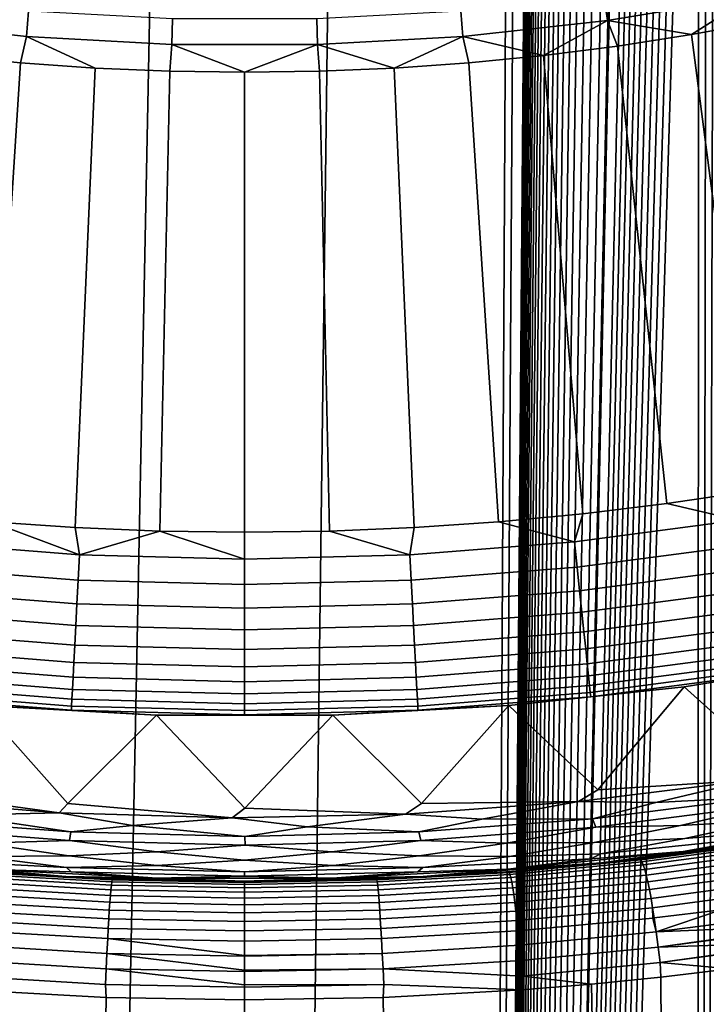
# Model space of a CAD drawing. Header units: metres. Extents: x -109 to 109, y -100 to 58.
# Tile 326 of 642: x -1.22 to 2.51, y -32.37 to -27.01. Entities that reach past the tile are written whole.
import ezdxf

# ---------------------------------------------------------------- set-up
doc = ezdxf.new("R2010")
doc.units = ezdxf.units.M
doc.layers.add('solid_21_062_100_XXX', color=7, linetype='CONTINUOUS')

msp = doc.modelspace()

# ---------------------------------------------------------------- linework, layer by layer
at = {"layer": 'solid_21_062_100_XXX'}
for points in [[(1.555183, -1.058357, -20.454151), (1.226692, -62.700001, -20.472456), (0, -62.700001, -20.502569), (0.777885, -1.071072, -20.490463)], [(1.226692, -62.700001, -20.472456), (1.555183, -1.058357, -20.454151), (1.555179, -11.570469, -20.454151)], [(-1.555179, -22.082581, -20.454151), (-0.777887, -1.071072, -20.490463), (0, -1.075345, -20.502569), (-1.226692, -62.700001, -20.472456)], [(0.777885, -1.071072, -20.490463), (0, -62.700001, -20.502569), (-1.226692, -62.700001, -20.472456), (0, -1.075345, -20.502569)], [(1.226692, -62.700001, -20.472456), (1.555179, -11.570469, -20.454151), (1.555179, -22.082581, -20.454151)], [(1.226692, -62.700001, -20.472456), (1.555179, -22.082581, -20.454151), (1.5554, -22.106821, -20.454136)], [(1.226692, -62.700001, -20.472456), (1.5554, -22.106821, -20.454136), (1.556372, -22.132463, -20.454077)], [(1.226692, -62.700001, -20.472456), (1.556372, -22.132463, -20.454077), (1.558055, -22.159466, -20.453972)], [(1.226692, -62.700001, -20.472456), (1.558055, -22.159466, -20.453972), (1.560526, -22.187902, -20.453817)], [(1.226692, -62.700001, -20.472456), (1.560526, -22.187902, -20.453817), (1.563934, -22.217955, -20.453604)], [(1.226692, -62.700001, -20.472456), (1.563934, -22.217955, -20.453604), (1.568296, -22.249598, -20.453329)], [(1.226692, -62.700001, -20.472456), (1.568296, -22.249598, -20.453329), (1.571506, -22.269148, -20.453127)], [(1.226692, -62.700001, -20.472456), (1.571506, -22.269148, -20.453127), (1.573956, -22.282927, -20.452972)], [(1.226692, -62.700001, -20.472456), (1.573956, -22.282927, -20.452972), (1.580877, -22.317926, -20.452536)], [(1.226692, -62.700001, -20.472456), (1.580877, -22.317926, -20.452536), (1.5895, -22.354734, -20.451988)], [(1.226692, -62.700001, -20.472456), (1.5895, -22.354734, -20.451988), (1.599827, -22.393347, -20.451328)], [(1.226692, -62.700001, -20.472456), (1.599827, -22.393347, -20.451328), (1.612028, -22.433828, -20.450542)], [(1.226692, -62.700001, -20.472456), (1.612028, -22.433828, -20.450542), (1.626046, -22.476189, -20.449633)], [(1.226692, -62.700001, -20.472456), (1.626046, -22.476189, -20.449633), (1.642299, -22.520452, -20.448568)], [(1.226692, -62.700001, -20.472456), (1.642299, -22.520452, -20.448568), (1.660978, -22.566607, -20.44733)], [(1.226692, -62.700001, -20.472456), (1.660978, -22.566607, -20.44733), (1.682156, -22.614735, -20.445911)], [(1.226692, -62.700001, -20.472456), (1.682156, -22.614735, -20.445911), (1.705956, -22.664917, -20.444296)], [(1.226692, -62.700001, -20.472456), (1.705956, -22.664917, -20.444296), (1.732471, -22.717169, -20.442469)], [(1.226692, -62.700001, -20.472456), (1.732471, -22.717169, -20.442469), (1.761969, -22.771564, -20.440401)], [(1.226692, -62.700001, -20.472456), (1.761969, -22.771564, -20.440401), (1.794454, -22.828114, -20.438086)], [(1.226692, -62.700001, -20.472456), (1.794454, -22.828114, -20.438086), (1.830242, -22.886932, -20.435484)], [(1.226692, -62.700001, -20.472456), (1.830242, -22.886932, -20.435484), (1.869301, -22.948011, -20.432585)], [(1.226692, -62.700001, -20.472456), (1.869301, -22.948011, -20.432585), (1.911896, -23.011494, -20.429356)], [(1.226692, -62.700001, -20.472456), (1.911896, -23.011494, -20.429356), (1.958003, -23.077366, -20.425776)], [(1.226692, -62.700001, -20.472456), (1.958003, -23.077366, -20.425776), (2.00784, -23.145769, -20.42181)], [(1.226692, -62.700001, -20.472456), (2.00784, -23.145769, -20.42181), (2.053373, -23.206217, -20.4181)], [(1.226692, -62.700001, -20.472456), (2.053373, -23.206217, -20.4181), (2.061399, -23.216692, -20.417437)], [(1.226692, -62.700001, -20.472456), (2.061399, -23.216692, -20.417437), (2.118892, -23.290319, -20.412613)], [(1.226692, -62.700001, -20.472456), (2.118892, -23.290319, -20.412613), (2.149132, -23.328161, -20.410023)], [(1.226692, -62.700001, -20.472456), (2.149132, -23.328161, -20.410023), (2.18036, -23.366684, -20.407309)], [(1.226692, -62.700001, -20.472456), (2.18036, -23.366684, -20.407309), (2.212621, -23.405928, -20.404463)], [(1.226692, -62.700001, -20.472456), (2.212621, -23.405928, -20.404463), (2.245957, -23.445932, -20.401478)], [(1.226692, -62.700001, -20.472456), (2.245957, -23.445932, -20.401478), (2.280355, -23.486689, -20.398352)], [(1.226692, -62.700001, -20.472456), (2.280355, -23.486689, -20.398352), (2.31579, -23.52817, -20.395081)], [(1.226692, -62.700001, -20.472456), (2.31579, -23.52817, -20.395081), (2.352304, -23.570419, -20.391657)], [(1.226692, -62.700001, -20.472456), (2.352304, -23.570419, -20.391657), (2.389942, -23.61348, -20.388071)], [(1.226692, -62.700001, -20.472456), (2.389942, -23.61348, -20.388071), (2.42872, -23.65737, -20.384315)], [(1.226692, -62.700001, -20.472456), (2.42872, -23.65737, -20.384315), (2.468585, -23.702034, -20.380392), (2.450429, -62.700001, -20.382187)], [(2.450429, -62.700001, -20.382187), (2.468585, -23.702034, -20.380392), (2.509579, -23.747519, -20.376291)], [(2.450429, -62.700001, -20.382187), (2.509579, -23.747519, -20.376291), (2.551752, -23.793871, -20.372)], [(2.450429, -62.700001, -20.382187), (2.551752, -23.793871, -20.372), (2.595147, -23.841135, -20.367508)], [(2.450429, -62.700001, -20.382187), (2.595147, -23.841135, -20.367508), (2.639704, -23.889252, -20.362818)], [(2.450429, -62.700001, -20.382187), (2.639704, -23.889252, -20.362818), (2.652299, -23.902782, -20.361477)], [(2.450429, -62.700001, -20.382187), (2.652299, -23.902782, -20.361477), (2.685444, -23.938244, -20.357918)], [(2.450429, -62.700001, -20.382187), (2.685444, -23.938244, -20.357918), (2.732424, -23.988165, -20.352798)], [(2.450429, -62.700001, -20.382187), (2.732424, -23.988165, -20.352798), (2.780701, -24.039076, -20.347443)], [(2.450429, -62.700001, -20.382187), (2.780701, -24.039076, -20.347443), (2.830244, -24.090942, -20.341846)], [(2.450429, -62.700001, -20.382187), (2.830244, -24.090942, -20.341846), (2.881027, -24.143745, -20.336008)], [(2.450429, -62.700001, -20.382187), (2.881027, -24.143745, -20.336008), (2.933118, -24.197546, -20.329908)], [(2.450429, -62.700001, -20.382187), (2.933118, -24.197546, -20.329908), (2.986582, -24.252407, -20.323534)], [(2.450429, -62.700001, -20.382187), (2.986582, -24.252407, -20.323534), (3.041437, -24.30835, -20.316874)], [(2.450429, -62.700001, -20.382187), (3.041437, -24.30835, -20.316874), (3.097605, -24.365299, -20.309923)], [(2.450429, -62.700001, -20.382187), (3.097605, -24.365299, -20.309923), (3.155154, -24.423321, -20.30267)], [(2.450429, -62.700001, -20.382187), (3.155154, -24.423321, -20.30267), (3.214164, -24.482489, -20.295092)], [(2.450429, -62.700001, -20.382187), (3.214164, -24.482489, -20.295092), (3.274699, -24.542862, -20.287169)], [(2.450429, -62.700001, -20.382187), (3.274699, -24.542862, -20.287169), (3.298884, -24.566898, -20.28396)], [(2.450429, -62.700001, -20.382187), (3.298884, -24.566898, -20.28396), (3.336655, -24.604347, -20.278904)], [(2.450429, -62.700001, -20.382187), (3.336655, -24.604347, -20.278904), (3.400076, -24.666988, -20.270279)], [(2.450429, -62.700001, -20.382187), (3.400076, -24.666988, -20.270279), (3.443219, -24.709433, -20.264318)], [(2.450429, -62.700001, -20.382187), (3.443219, -24.709433, -20.264318), (3.487085, -24.752453, -20.258179)], [(2.450429, -62.700001, -20.382187), (3.487085, -24.752453, -20.258179), (3.531701, -24.796076, -20.251854)], [(2.450429, -62.700001, -20.382187), (3.531701, -24.796076, -20.251854), (3.577016, -24.840256, -20.245344)], [(2.450429, -62.700001, -20.382187), (3.577016, -24.840256, -20.245344), (3.623007, -24.884975, -20.238653)], [(2.450429, -62.700001, -20.382187), (3.623007, -24.884975, -20.238653), (3.669708, -24.930264, -20.231768), (3.668262, -62.700001, -20.231981)], [(2.725287, -26.751949, 30.219034), (1.952567, -26.880894, 30.219034), (1.971611, -27.018229, 30.112827), (2.751868, -26.888027, 30.112827)], [(-1.173917, -26.967075, 30.219034), (-1.952567, -26.880894, 30.219034), (-1.971611, -27.018229, 30.112827), (-1.185367, -27.105249, 30.112827)], [(1.952567, -26.880894, 30.219034), (1.173917, -26.967075, 30.219034), (1.185367, -27.105249, 30.112827), (1.971611, -27.018229, 30.112827)], [(2.751868, -26.888027, 30.112827), (1.971611, -27.018229, 30.112827), (2.42884, -27.095129, 30.020081)], [(2.751868, -26.888027, 30.112827), (2.42884, -27.095129, 30.020081), (2.82881, -27.021387, 30.020081)], [(-0.391702, -27.010231, 30.219034), (-1.173917, -26.967075, 30.219034), (-1.185367, -27.105249, 30.112827), (-0.395523, -27.148827, 30.112827)], [(1.173917, -26.967075, 30.219034), (0.391702, -27.010231, 30.219034), (0.395523, -27.148827, 30.112827), (1.185367, -27.105249, 30.112827)], [(-1.185367, -27.105249, 30.112827), (-1.971611, -27.018229, 30.112827), (-1.623485, -27.208828, 30.020081), (-1.218733, -27.248692, 30.020081)], [(0.391702, -27.010231, 30.219034), (-0.391702, -27.010231, 30.219034), (-0.395523, -27.148827, 30.112827), (0.395523, -27.148827, 30.112827)], [(1.971611, -27.018229, 30.112827), (1.185367, -27.105249, 30.112827), (1.623485, -27.208828, 30.020081)], [(1.971611, -27.018229, 30.112827), (1.623485, -27.208828, 30.020081), (2.02696, -27.157627, 30.020081)], [(1.971611, -27.018229, 30.112827), (2.02696, -27.157627, 30.020081), (2.42884, -27.095129, 30.020081)], [(2.750294, -29.576052, 28.576704), (3.203571, -29.495422, 28.576704), (2.82881, -27.021387, 30.020081), (2.42884, -27.095129, 30.020081)], [(-1.185367, -27.105249, 30.112827), (-1.218733, -27.248692, 30.020081), (-0.813021, -27.277189, 30.020081)], [(-0.395523, -27.148827, 30.112827), (-1.185367, -27.105249, 30.112827), (-0.813021, -27.277189, 30.020081), (-0.406671, -27.294296, 30.020081)], [(1.185367, -27.105249, 30.112827), (0.395523, -27.148827, 30.112827), (0.813021, -27.277189, 30.020081)], [(1.185367, -27.105249, 30.112827), (0.813021, -27.277189, 30.020081), (1.218733, -27.248692, 30.020081)], [(1.185367, -27.105249, 30.112827), (1.218733, -27.248692, 30.020081), (1.623485, -27.208828, 30.020081)], [(2.295, -29.644375, 28.576704), (2.750294, -29.576052, 28.576704), (2.42884, -27.095129, 30.020081), (2.02696, -27.157627, 30.020081)], [(-0.395523, -27.148827, 30.112827), (-0.406671, -27.294296, 30.020081), (0, -27.299999, 30.020081)], [(0.395523, -27.148827, 30.112827), (-0.395523, -27.148827, 30.112827), (0, -27.299999, 30.020081)], [(0.395523, -27.148827, 30.112827), (0, -27.299999, 30.020081), (0.406671, -27.294296, 30.020081)], [(0.395523, -27.148827, 30.112827), (0.406671, -27.294296, 30.020081), (0.813021, -27.277189, 30.020081)], [(1.838023, -29.700346, 28.576704), (2.295, -29.644375, 28.576704), (2.02696, -27.157627, 30.020081), (1.623485, -27.208828, 30.020081)], [(-1.379698, -29.743919, 28.576704), (-1.218733, -27.248692, 30.020081), (-1.623485, -27.208828, 30.020081), (-1.838023, -29.700346, 28.576704)], [(1.379698, -29.743919, 28.576704), (1.838023, -29.700346, 28.576704), (1.623485, -27.208828, 30.020081), (1.218733, -27.248692, 30.020081)], [(-0.920361, -29.775068, 28.576704), (-0.813021, -27.277189, 30.020081), (-1.218733, -27.248692, 30.020081), (-1.379698, -29.743919, 28.576704)], [(-0.46035, -29.793766, 28.576704), (-0.406671, -27.294296, 30.020081), (-0.813021, -27.277189, 30.020081), (-0.920361, -29.775068, 28.576704)], [(0.46035, -29.793766, 28.576704), (0.920361, -29.775068, 28.576704), (0.813021, -27.277189, 30.020081), (0.406671, -27.294296, 30.020081)], [(0.920361, -29.775068, 28.576704), (1.379698, -29.743919, 28.576704), (1.218733, -27.248692, 30.020081), (0.813021, -27.277189, 30.020081)], [(-0.46035, -29.793766, 28.576704), (0, -29.799999, 28.576704), (0, -27.299999, 30.020081), (-0.406671, -27.294296, 30.020081)], [(0, -29.799999, 28.576704), (0.46035, -29.793766, 28.576704), (0.406671, -27.294296, 30.020081), (0, -27.299999, 30.020081)], [(2.682182, -29.734631, 28.483959), (2.750294, -29.576052, 28.576704), (2.295, -29.644375, 28.576704)], [(1.792216, -29.851797, 28.483959), (2.682182, -29.734631, 28.483959), (2.295, -29.644375, 28.576704), (1.838023, -29.700346, 28.576704)], [(1.792216, -29.851797, 28.483959), (1.838023, -29.700346, 28.576704), (1.379698, -29.743919, 28.576704)], [(-0.897338, -29.922226, 28.483959), (-1.379698, -29.743919, 28.576704), (-1.792216, -29.851797, 28.483959)], [(-0.897338, -29.922226, 28.483959), (-0.920361, -29.775068, 28.576704), (-1.379698, -29.743919, 28.576704)], [(0.897338, -29.922226, 28.483959), (1.792216, -29.851797, 28.483959), (1.379698, -29.743919, 28.576704), (0.920361, -29.775068, 28.576704)], [(2.682182, -29.734631, 28.483959), (1.792216, -29.851797, 28.483959), (1.806709, -29.989685, 28.377752), (2.703871, -29.871572, 28.377752)], [(-0.897338, -29.922226, 28.483959), (-0.46035, -29.793766, 28.576704), (-0.920361, -29.775068, 28.576704)], [(0, -29.945723, 28.483959), (-0.46035, -29.793766, 28.576704), (-0.897338, -29.922226, 28.483959)], [(0, -29.945723, 28.483959), (0, -29.799999, 28.576704), (-0.46035, -29.793766, 28.576704)], [(0, -29.945723, 28.483959), (0.897338, -29.922226, 28.483959), (0.46035, -29.793766, 28.576704), (0, -29.799999, 28.576704)], [(0.897338, -29.922226, 28.483959), (0.920361, -29.775068, 28.576704), (0.46035, -29.793766, 28.576704)], [(-0.897338, -29.922226, 28.483959), (-1.792216, -29.851797, 28.483959), (-1.806709, -29.989685, 28.377752), (-0.904594, -30.060684, 28.377752)], [(1.792216, -29.851797, 28.483959), (0.897338, -29.922226, 28.483959), (0.904594, -30.060684, 28.377752), (1.806709, -29.989685, 28.377752)], [(2.703871, -29.871572, 28.377752), (1.806709, -29.989685, 28.377752), (1.820178, -30.117834, 28.259855), (2.724029, -29.99884, 28.259855)], [(0, -29.945723, 28.483959), (-0.897338, -29.922226, 28.483959), (-0.904594, -30.060684, 28.377752), (0, -30.084372, 28.377752)], [(0.897338, -29.922226, 28.483959), (0, -29.945723, 28.483959), (0, -30.084372, 28.377752), (0.904594, -30.060684, 28.377752)], [(-0.904594, -30.060684, 28.377752), (-1.806709, -29.989685, 28.377752), (-1.820178, -30.117834, 28.259855), (-0.911338, -30.189362, 28.259855)], [(1.806709, -29.989685, 28.377752), (0.904594, -30.060684, 28.377752), (0.911338, -30.189362, 28.259855), (1.820178, -30.117834, 28.259855)], [(2.724029, -29.99884, 28.259855), (1.820178, -30.117834, 28.259855), (1.83252, -30.235266, 28.131165), (2.7425, -30.115463, 28.131165)], [(0, -30.084372, 28.377752), (-0.904594, -30.060684, 28.377752), (-0.911338, -30.189362, 28.259855), (0, -30.213226, 28.259855)], [(0.904594, -30.060684, 28.377752), (0, -30.084372, 28.377752), (0, -30.213226, 28.259855), (0.911338, -30.189362, 28.259855)], [(-0.911338, -30.189362, 28.259855), (-1.820178, -30.117834, 28.259855), (-1.83252, -30.235266, 28.131165), (-0.917518, -30.307278, 28.131165)], [(1.820178, -30.117834, 28.259855), (0.911338, -30.189362, 28.259855), (0.917518, -30.307278, 28.131165), (1.83252, -30.235266, 28.131165)], [(2.7425, -30.115463, 28.131165), (1.83252, -30.235266, 28.131165), (1.843642, -30.341082, 27.992664), (2.759145, -30.220554, 27.992664)], [(-0.917518, -30.307278, 28.131165), (-1.83252, -30.235266, 28.131165), (-1.843642, -30.341082, 27.992664), (-0.923086, -30.413532, 27.992664)], [(0, -30.213226, 28.259855), (-0.911338, -30.189362, 28.259855), (-0.917518, -30.307278, 28.131165), (0, -30.331303, 28.131165)], [(0.911338, -30.189362, 28.259855), (0, -30.213226, 28.259855), (0, -30.331303, 28.131165), (0.917518, -30.307278, 28.131165)], [(1.83252, -30.235266, 28.131165), (0.917518, -30.307278, 28.131165), (0.923086, -30.413532, 27.992664), (1.843642, -30.341082, 27.992664)], [(2.759145, -30.220554, 27.992664), (1.843642, -30.341082, 27.992664), (1.853458, -30.434479, 27.845409), (2.773836, -30.313309, 27.845409)], [(-0.923086, -30.413532, 27.992664), (-1.843642, -30.341082, 27.992664), (-1.853458, -30.434479, 27.845409), (-0.928001, -30.507315, 27.845409)], [(0, -30.331303, 28.131165), (-0.917518, -30.307278, 28.131165), (-0.923086, -30.413532, 27.992664), (0, -30.437704, 27.992664)], [(0.917518, -30.307278, 28.131165), (0, -30.331303, 28.131165), (0, -30.437704, 27.992664), (0.923086, -30.413532, 27.992664)], [(1.843642, -30.341082, 27.992664), (0.923086, -30.413532, 27.992664), (0.928001, -30.507315, 27.845409), (1.853458, -30.434479, 27.845409)], [(2.773836, -30.313309, 27.845409), (1.853458, -30.434479, 27.845409), (1.861894, -30.514742, 27.690523), (2.786461, -30.393021, 27.690523)], [(2.786461, -30.393021, 27.690523), (1.861894, -30.514742, 27.690523), (1.868886, -30.581263, 27.529186), (2.796924, -30.459084, 27.529186)], [(-0.928001, -30.507315, 27.845409), (-1.853458, -30.434479, 27.845409), (-1.861894, -30.514742, 27.690523), (-0.932225, -30.58791, 27.690523)], [(0, -30.437704, 27.992664), (-0.923086, -30.413532, 27.992664), (-0.928001, -30.507315, 27.845409), (0, -30.531614, 27.845409)], [(0.923086, -30.413532, 27.992664), (0, -30.437704, 27.992664), (0, -30.531614, 27.845409), (0.928001, -30.507315, 27.845409)], [(1.853458, -30.434479, 27.845409), (0.928001, -30.507315, 27.845409), (0.932225, -30.58791, 27.690523), (1.861894, -30.514742, 27.690523)], [(2.796924, -30.459084, 27.529186), (1.868886, -30.581263, 27.529186), (1.874379, -30.63353, 27.362629), (2.805146, -30.510992, 27.362629)], [(3.335197, -30.488314, 26.844654), (2.38906, -30.640751, 26.844654), (2.38903, -30.640753, 25.997431), (3.335177, -30.488316, 25.997431)], [(3.345834, -30.994926, 25.997431), (3.335177, -30.488316, 25.997431), (2.38903, -30.640753, 25.997431), (2.872047, -31.075703, 25.997431)], [(2.81463, -30.570873, 27.018965), (2.38906, -30.640751, 26.844654), (3.335197, -30.488314, 26.844654)], [(-0.932225, -30.58791, 27.690523), (-1.861894, -30.514742, 27.690523), (-1.868886, -30.581263, 27.529186), (-0.935725, -30.654703, 27.529186)], [(0, -30.531614, 27.845409), (-0.928001, -30.507315, 27.845409), (-0.932225, -30.58791, 27.690523), (0, -30.61232, 27.690523)], [(0.928001, -30.507315, 27.845409), (0, -30.531614, 27.845409), (0, -30.61232, 27.690523), (0.932225, -30.58791, 27.690523)], [(1.861894, -30.514742, 27.690523), (0.932225, -30.58791, 27.690523), (0.935725, -30.654703, 27.529186), (1.868886, -30.581263, 27.529186)], [(2.805146, -30.510992, 27.362629), (1.874379, -30.63353, 27.362629), (1.878333, -30.671146, 27.192122), (2.811062, -30.548349, 27.192122)], [(2.811062, -30.548349, 27.192122), (1.878333, -30.671146, 27.192122), (1.880717, -30.693825, 27.018965), (2.81463, -30.570873, 27.018965)], [(-0.935725, -30.654703, 27.529186), (-1.868886, -30.581263, 27.529186), (-1.874379, -30.63353, 27.362629), (-0.938476, -30.707186, 27.362629)], [(0, -30.61232, 27.690523), (-0.932225, -30.58791, 27.690523), (-0.935725, -30.654703, 27.529186), (0, -30.679207, 27.529186)], [(0.932225, -30.58791, 27.690523), (0, -30.61232, 27.690523), (0, -30.679207, 27.529186), (0.935725, -30.654703, 27.529186)], [(1.868886, -30.581263, 27.529186), (0.935725, -30.654703, 27.529186), (0.938476, -30.707186, 27.362629), (1.874379, -30.63353, 27.362629)], [(2.81463, -30.570873, 27.018965), (1.880717, -30.693825, 27.018965), (2.38906, -30.640751, 26.844654)], [(-0.938476, -30.707186, 27.362629), (-1.874379, -30.63353, 27.362629), (-1.878333, -30.671146, 27.192122), (-0.940455, -30.744959, 27.192122)], [(0, -30.679207, 27.529186), (-0.935725, -30.654703, 27.529186), (-0.938476, -30.707186, 27.362629), (0, -30.731762, 27.362629)], [(0.935725, -30.654703, 27.529186), (0, -30.679207, 27.529186), (0, -30.731762, 27.362629), (0.938476, -30.707186, 27.362629)], [(1.874379, -30.63353, 27.362629), (0.938476, -30.707186, 27.362629), (0.940455, -30.744959, 27.192122), (1.878333, -30.671146, 27.192122)], [(2.38906, -30.640751, 26.844654), (1.43615, -30.742617, 26.844654), (1.436121, -30.742619, 25.997431), (2.38903, -30.640753, 25.997431)], [(1.918959, -31.200205, 25.997431), (2.38903, -30.640753, 25.997431), (1.436121, -30.742619, 25.997431)], [(1.880717, -30.693825, 27.018965), (1.43615, -30.742617, 26.844654), (2.38906, -30.640751, 26.844654)], [(2.748784, -31.147444, 26.000853), (2.872047, -31.075703, 25.997431), (2.38903, -30.640753, 25.997431), (1.918959, -31.200205, 25.997431)], [(-0.940455, -30.744959, 27.192122), (-1.878333, -30.671146, 27.192122), (-1.880717, -30.693825, 27.018965), (-0.941649, -30.767731, 27.018965)], [(-0.941649, -30.767731, 27.018965), (-1.880717, -30.693825, 27.018965), (-1.43615, -30.742617, 26.844654)], [(0, -30.731762, 27.362629), (-0.938476, -30.707186, 27.362629), (-0.940455, -30.744959, 27.192122), (0, -30.769585, 27.192122)], [(0.938476, -30.707186, 27.362629), (0, -30.731762, 27.362629), (0, -30.769585, 27.192122), (0.940455, -30.744959, 27.192122)], [(1.878333, -30.671146, 27.192122), (0.940455, -30.744959, 27.192122), (0.941649, -30.767731, 27.018965), (1.880717, -30.693825, 27.018965)], [(1.880717, -30.693825, 27.018965), (0.941649, -30.767731, 27.018965), (1.43615, -30.742617, 26.844654)], [(-1.008672, -31.32477, 26.000853), (-0.960649, -31.27504, 25.997431), (-1.436121, -30.742619, 25.997431), (-1.918824, -31.200218, 25.997431)], [(-0.479169, -30.793621, 26.844654), (-1.43615, -30.742617, 26.844654), (-1.436121, -30.742619, 25.997431), (-0.479155, -30.793621, 25.997431)], [(-0.941649, -30.767731, 27.018965), (-1.43615, -30.742617, 26.844654), (-0.479169, -30.793621, 26.844654)], [(-0.960649, -31.27504, 25.997431), (-0.479155, -30.793621, 25.997431), (-1.436121, -30.742619, 25.997431)], [(0, -30.769585, 27.192122), (-0.940455, -30.744959, 27.192122), (-0.941649, -30.767731, 27.018965), (0, -30.792389, 27.018965)], [(0, -30.792389, 27.018965), (-0.941649, -30.767731, 27.018965), (-0.479169, -30.793621, 26.844654)], [(0.940455, -30.744959, 27.192122), (0, -30.769585, 27.192122), (0, -30.792389, 27.018965), (0.941649, -30.767731, 27.018965)], [(0.941649, -30.767731, 27.018965), (0, -30.792389, 27.018965), (0.479169, -30.793621, 26.844654)], [(1.43615, -30.742617, 26.844654), (0.479169, -30.793621, 26.844654), (0.479155, -30.793621, 25.997431), (1.436121, -30.742619, 25.997431)], [(0.960785, -31.275032, 25.997431), (1.436121, -30.742619, 25.997431), (0.479155, -30.793621, 25.997431)], [(0.941649, -30.767731, 27.018965), (0.479169, -30.793621, 26.844654), (1.43615, -30.742617, 26.844654)], [(1.814011, -31.263311, 26.000853), (1.918959, -31.200205, 25.997431), (1.436121, -30.742619, 25.997431), (0.960785, -31.275032, 25.997431)], [(-0.067142, -31.352089, 26.000853), (0.000068, -31.299997, 25.997431), (-0.479155, -30.793621, 25.997431), (-0.960649, -31.27504, 25.997431)], [(0, -30.792389, 27.018965), (-0.479169, -30.793621, 26.844654), (0.479169, -30.793621, 26.844654)], [(0.479169, -30.793621, 26.844654), (-0.479169, -30.793621, 26.844654), (-0.479155, -30.793621, 25.997431), (0.479155, -30.793621, 25.997431)], [(0.000068, -31.299997, 25.997431), (0.479155, -30.793621, 25.997431), (-0.479155, -30.793621, 25.997431)], [(0.874562, -31.331585, 26.000853), (0.960785, -31.275032, 25.997431), (0.479155, -30.793621, 25.997431), (0.000068, -31.299997, 25.997431)], [(2.748784, -31.147444, 26.000853), (2.235353, -31.268793, 26.011074), (2.828655, -31.237448, 26.02792), (3.175389, -31.130577, 26.011074)], [(2.748784, -31.147444, 26.000853), (1.918959, -31.200205, 25.997431), (1.814011, -31.263311, 26.000853)], [(2.748784, -31.147444, 26.000853), (1.814011, -31.263311, 26.000853), (2.235353, -31.268793, 26.011074)], [(-1.008672, -31.32477, 26.000853), (-1.918824, -31.200218, 25.997431), (-1.947603, -31.249699, 26.000853)], [(-1.008672, -31.32477, 26.000853), (-1.947603, -31.249699, 26.000853), (-1.558391, -31.338192, 26.011074)], [(2.235353, -31.268793, 26.011074), (1.890106, -31.357162, 26.02792), (2.828655, -31.237448, 26.02792)], [(2.855631, -31.280813, 26.0511), (2.828655, -31.237448, 26.02792), (1.890106, -31.357162, 26.02792), (1.908756, -31.402466, 26.0511)], [(2.843647, -31.366524, 26.114773), (3.307617, -31.249521, 26.080217), (2.855631, -31.280813, 26.0511), (2.367982, -31.39349, 26.080217)], [(-0.067142, -31.352089, 26.000853), (-0.960649, -31.27504, 25.997431), (-1.008672, -31.32477, 26.000853)], [(0.874562, -31.331585, 26.000853), (0.000068, -31.299997, 25.997431), (-0.067142, -31.352089, 26.000853)], [(1.814011, -31.263311, 26.000853), (0.960785, -31.275032, 25.997431), (0.874562, -31.331585, 26.000853)], [(1.814011, -31.263311, 26.000853), (0.874562, -31.331585, 26.000853), (1.289486, -31.358835, 26.011074)], [(1.814011, -31.263311, 26.000853), (1.289486, -31.358835, 26.011074), (1.890106, -31.357162, 26.02792), (2.235353, -31.268793, 26.011074)], [(2.367982, -31.39349, 26.080217), (2.855631, -31.280813, 26.0511), (1.908756, -31.402466, 26.0511)], [(-1.903658, -31.402988, 26.0511), (-0.951788, -31.475899, 26.0511), (-0.945, -31.429216, 26.02792), (-1.888418, -31.357334, 26.02792)], [(-1.558391, -31.338192, 26.011074), (-1.888418, -31.357334, 26.02792), (-0.945, -31.429216, 26.02792)], [(-1.008672, -31.32477, 26.000853), (-1.558391, -31.338192, 26.011074), (-0.945, -31.429216, 26.02792), (-0.609863, -31.393579, 26.011074)], [(-0.067142, -31.352089, 26.000853), (-1.008672, -31.32477, 26.000853), (-0.609863, -31.393579, 26.011074)], [(-0.067142, -31.352089, 26.000853), (-0.609863, -31.393579, 26.011074), (0.000849, -31.453171, 26.02792), (0.340255, -31.400467, 26.011074)], [(0.874562, -31.331585, 26.000853), (-0.067142, -31.352089, 26.000853), (0.340255, -31.400467, 26.011074)], [(0.874562, -31.331585, 26.000853), (0.340255, -31.400467, 26.011074), (0.946695, -31.429131, 26.02792), (1.289486, -31.358835, 26.011074)], [(1.289486, -31.358835, 26.011074), (0.946695, -31.429131, 26.02792), (1.890106, -31.357162, 26.02792)], [(1.908756, -31.402466, 26.0511), (1.890106, -31.357162, 26.02792), (0.946695, -31.429131, 26.02792), (0.956906, -31.475637, 26.0511)], [(2.894495, -31.422997, 26.197748), (3.340604, -31.318636, 26.154175), (2.843647, -31.366524, 26.114773), (2.392962, -31.46476, 26.154175)], [(-1.427102, -31.489264, 26.080217), (-0.951788, -31.475899, 26.0511), (-1.903658, -31.402988, 26.0511)], [(-0.609863, -31.393579, 26.011074), (-0.945, -31.429216, 26.02792), (0.000849, -31.453171, 26.02792)], [(0.340255, -31.400467, 26.011074), (0.000849, -31.453171, 26.02792), (0.946695, -31.429131, 26.02792)], [(1.422255, -31.489634, 26.080217), (1.908756, -31.402466, 26.0511), (0.956906, -31.475637, 26.0511)], [(1.898756, -31.486811, 26.114773), (2.367982, -31.39349, 26.080217), (1.908756, -31.402466, 26.0511), (1.422255, -31.489634, 26.080217)], [(2.392962, -31.46476, 26.154175), (2.843647, -31.366524, 26.114773), (2.367982, -31.39349, 26.080217), (1.898756, -31.486811, 26.114773)], [(2.382989, -31.535553, 26.294359), (3.327497, -31.391056, 26.294359), (2.817942, -31.458115, 26.244745)], [(2.902224, -31.472448, 26.345739), (3.327497, -31.391056, 26.294359), (2.382989, -31.535553, 26.294359)], [(-0.951788, -31.475899, 26.0511), (0.002562, -31.500135, 26.0511), (0.000849, -31.453171, 26.02792), (-0.945, -31.429216, 26.02792)], [(0.956906, -31.475637, 26.0511), (0.946695, -31.429131, 26.02792), (0.000849, -31.453171, 26.02792), (0.002562, -31.500135, 26.0511)], [(1.93386, -31.547113, 26.197748), (2.392962, -31.46476, 26.154175), (1.898756, -31.486811, 26.114773), (1.439106, -31.562422, 26.154175)], [(2.382989, -31.535553, 26.294359), (2.817942, -31.458115, 26.244745), (1.93386, -31.547113, 26.197748), (1.882311, -31.575594, 26.244745)], [(2.817942, -31.458115, 26.244745), (2.894495, -31.422997, 26.197748), (2.392962, -31.46476, 26.154175), (1.93386, -31.547113, 26.197748)], [(-1.43493, -31.562742, 26.154175), (-0.955438, -31.558712, 26.114773), (-1.427102, -31.489264, 26.080217), (-1.905187, -31.486155, 26.114773)], [(-0.955438, -31.558712, 26.114773), (-0.47773, -31.537582, 26.080217), (-0.951788, -31.475899, 26.0511), (-1.427102, -31.489264, 26.080217)], [(-0.47773, -31.537582, 26.080217), (0.002562, -31.500135, 26.0511), (-0.951788, -31.475899, 26.0511)], [(-0.003232, -31.583027, 26.114773), (0.472871, -31.537704, 26.080217), (0.002562, -31.500135, 26.0511), (-0.47773, -31.537582, 26.080217)], [(0.472871, -31.537704, 26.080217), (0.956906, -31.475637, 26.0511), (0.002562, -31.500135, 26.0511)], [(0.948982, -31.55904, 26.114773), (1.422255, -31.489634, 26.080217), (0.956906, -31.475637, 26.0511), (0.472871, -31.537704, 26.080217)], [(1.439106, -31.562422, 26.154175), (1.898756, -31.486811, 26.114773), (1.422255, -31.489634, 26.080217), (0.948982, -31.55904, 26.114773)], [(1.939036, -31.596897, 26.345739), (2.46576, -31.538464, 26.39743), (2.902224, -31.472448, 26.345739)], [(1.939036, -31.596897, 26.345739), (2.902224, -31.472448, 26.345739), (2.382989, -31.535553, 26.294359)], [(2.85478, -31.483154, 28.794353), (2.46576, -31.538464, 26.39743), (1.974637, -31.596563, 26.39743), (2.146901, -31.577667, 28.871361)], [(2.86249, -31.485729, 28.854738), (2.85478, -31.483154, 28.794353), (2.146901, -31.577667, 28.871361), (2.152746, -31.580704, 28.931665)], [(2.152746, -31.580704, 28.931665), (2.159322, -31.591009, 28.991083), (2.871208, -31.495607, 28.914228), (2.86249, -31.485729, 28.854738)], [(2.159322, -31.591009, 28.991083), (2.166552, -31.608431, 29.048738), (2.880804, -31.512642, 28.971939), (2.871208, -31.495607, 28.914228)], [(2.166552, -31.608431, 29.048738), (2.174328, -31.632711, 29.103785), (2.891134, -31.536577, 29.027012), (2.880804, -31.512642, 28.971939)], [(2.85478, -31.483154, 28.794353), (2.955195, -31.467533, 26.39743), (2.46576, -31.538464, 26.39743)], [(2.902224, -31.472448, 26.345739), (2.46576, -31.538464, 26.39743), (2.955195, -31.467533, 26.39743)], [(-1.883714, -31.575453, 26.244745), (-0.968486, -31.621693, 26.197748), (-1.43493, -31.562742, 26.154175), (-1.934228, -31.547075, 26.197748)], [(-0.968486, -31.621693, 26.197748), (-0.477327, -31.611477, 26.154175), (-0.955438, -31.558712, 26.114773), (-1.43493, -31.562742, 26.154175)], [(-0.477327, -31.611477, 26.154175), (-0.003232, -31.583027, 26.114773), (-0.47773, -31.537582, 26.080217), (-0.955438, -31.558712, 26.114773)], [(0.481515, -31.61137, 26.154175), (0.948982, -31.55904, 26.114773), (0.472871, -31.537704, 26.080217), (-0.003232, -31.583027, 26.114773)], [(0.968116, -31.621712, 26.197748), (1.439106, -31.562422, 26.154175), (0.948982, -31.55904, 26.114773), (0.481515, -31.61137, 26.154175)], [(1.882311, -31.575594, 26.244745), (1.93386, -31.547113, 26.197748), (1.439106, -31.562422, 26.154175), (0.968116, -31.621712, 26.197748)], [(1.432381, -31.632097, 26.294359), (2.382989, -31.535553, 26.294359), (1.882311, -31.575594, 26.244745)], [(1.939036, -31.596897, 26.345739), (2.382989, -31.535553, 26.294359), (1.432381, -31.632097, 26.294359)], [(1.939036, -31.596897, 26.345739), (1.974637, -31.596563, 26.39743), (2.46576, -31.538464, 26.39743)], [(2.174328, -31.632711, 29.103785), (2.182537, -31.663494, 29.155407), (2.902046, -31.56706, 29.078629), (2.891134, -31.536577, 29.027012)], [(2.182537, -31.663494, 29.155407), (2.191058, -31.700325, 29.20285), (2.913378, -31.603636, 29.126024), (2.902046, -31.56706, 29.078629)], [(-1.93933, -31.596867, 26.345739), (-1.482162, -31.641794, 26.39743), (-0.988672, -31.674124, 26.39743)], [(-1.431666, -31.632151, 26.294359), (-1.93933, -31.596867, 26.345739), (-0.988672, -31.674124, 26.39743), (-0.971022, -31.67168, 26.345739)], [(-1.431666, -31.632151, 26.294359), (-0.943387, -31.646114, 26.244745), (-0.968486, -31.621693, 26.197748), (-1.883714, -31.575453, 26.244745)], [(-0.968486, -31.621693, 26.197748), (-0.000185, -31.646593, 26.197748), (-0.477327, -31.611477, 26.154175)], [(-0.943387, -31.646114, 26.244745), (-0.000705, -31.669712, 26.244745), (-0.000185, -31.646593, 26.197748), (-0.968486, -31.621693, 26.197748)], [(-0.000185, -31.646593, 26.197748), (0.481515, -31.61137, 26.154175), (-0.003232, -31.583027, 26.114773), (-0.477327, -31.611477, 26.154175)], [(-0.000705, -31.669712, 26.244745), (0.941979, -31.646185, 26.244745), (0.968116, -31.621712, 26.197748), (-0.000185, -31.646593, 26.197748)], [(-0.000185, -31.646593, 26.197748), (0.968116, -31.621712, 26.197748), (0.481515, -31.61137, 26.154175)], [(1.432381, -31.632097, 26.294359), (1.882311, -31.575594, 26.244745), (0.968116, -31.621712, 26.197748), (0.941979, -31.646185, 26.244745)], [(0.970726, -31.671696, 26.345739), (1.482162, -31.641794, 26.39743), (1.939036, -31.596897, 26.345739)], [(0.970726, -31.671696, 26.345739), (1.939036, -31.596897, 26.345739), (1.432381, -31.632097, 26.294359)], [(1.433368, -31.645569, 28.926767), (2.146901, -31.577667, 28.871361), (1.974637, -31.596563, 26.39743), (1.482162, -31.641794, 26.39743)], [(2.152746, -31.580704, 28.931665), (2.146901, -31.577667, 28.871361), (1.433368, -31.645569, 28.926767), (1.437287, -31.648937, 28.987013)], [(1.437287, -31.648937, 28.987013), (1.441686, -31.65955, 29.046379), (2.159322, -31.591009, 28.991083), (2.152746, -31.580704, 28.931665)], [(1.441686, -31.65955, 29.046379), (1.446518, -31.67725, 29.103996), (2.166552, -31.608431, 29.048738), (2.159322, -31.591009, 28.991083)], [(1.446518, -31.67725, 29.103996), (1.451712, -31.701777, 29.159021), (2.174328, -31.632711, 29.103785), (2.166552, -31.608431, 29.048738)], [(1.939036, -31.596897, 26.345739), (1.482162, -31.641794, 26.39743), (1.974637, -31.596563, 26.39743)], [(2.191058, -31.700325, 29.20285), (2.199765, -31.742664, 29.245413), (2.924962, -31.645763, 29.168495), (2.913378, -31.603636, 29.126024)], [(-0.717897, -31.686361, 28.960087), (-0.988672, -31.674124, 26.39743), (-1.482162, -31.641794, 26.39743), (-1.426688, -31.646076, 28.927181)], [(-1.453174, -31.701666, 29.158932), (-0.727095, -31.743275, 29.192253), (-0.724493, -31.718596, 29.137238), (-1.447975, -31.677137, 29.103907)], [(-1.447975, -31.677137, 29.103907), (-0.724493, -31.718596, 29.137238), (-0.722071, -31.700727, 29.079641), (-1.443138, -31.659439, 29.046289)], [(-1.443138, -31.659439, 29.046289), (-0.722071, -31.700727, 29.079641), (-0.719866, -31.689928, 29.020304), (-1.438735, -31.648827, 28.986923)], [(-0.719866, -31.689928, 29.020304), (-0.717897, -31.686361, 28.960087), (-1.426688, -31.646076, 28.927181), (-1.438735, -31.648827, 28.986923)], [(-1.431666, -31.632151, 26.294359), (-0.47739, -31.680458, 26.294359), (-0.943387, -31.646114, 26.244745)], [(-0.971022, -31.67168, 26.345739), (-0.47739, -31.680458, 26.294359), (-1.431666, -31.632151, 26.294359)], [(-0.971022, -31.67168, 26.345739), (-0.988672, -31.674124, 26.39743), (-0.494505, -31.693529, 26.39743)], [(-0.717897, -31.686361, 28.960087), (-0.494505, -31.693529, 26.39743), (-0.988672, -31.674124, 26.39743)], [(-0.971022, -31.67168, 26.345739), (-0.494505, -31.693529, 26.39743), (-0.000148, -31.696646, 26.345739)], [(-0.971022, -31.67168, 26.345739), (-0.000148, -31.696646, 26.345739), (-0.47739, -31.680458, 26.294359)], [(-0.47739, -31.680458, 26.294359), (-0.000705, -31.669712, 26.244745), (-0.943387, -31.646114, 26.244745)], [(-0.47739, -31.680458, 26.294359), (0.478108, -31.680439, 26.294359), (-0.000705, -31.669712, 26.244745)], [(-0.000148, -31.696646, 26.345739), (0.478108, -31.680439, 26.294359), (-0.47739, -31.680458, 26.294359)], [(0.478108, -31.680439, 26.294359), (0.941979, -31.646185, 26.244745), (-0.000705, -31.669712, 26.244745)], [(-0.000148, -31.696646, 26.345739), (0.494505, -31.693529, 26.39743), (0.970726, -31.671696, 26.345739)], [(-0.000148, -31.696646, 26.345739), (0.970726, -31.671696, 26.345739), (0.478108, -31.680439, 26.294359)], [(0.478108, -31.680439, 26.294359), (1.432381, -31.632097, 26.294359), (0.941979, -31.646185, 26.244745)], [(0.970726, -31.671696, 26.345739), (1.432381, -31.632097, 26.294359), (0.478108, -31.680439, 26.294359)], [(1.433368, -31.645569, 28.926767), (0.988672, -31.674124, 26.39743), (0.494505, -31.693529, 26.39743), (0.716452, -31.686415, 28.960133)], [(0.970726, -31.671696, 26.345739), (0.494505, -31.693529, 26.39743), (0.988672, -31.674124, 26.39743)], [(1.437287, -31.648937, 28.987013), (1.433368, -31.645569, 28.926767), (0.716452, -31.686415, 28.960133), (0.718414, -31.689983, 29.020348)], [(0.718414, -31.689983, 29.020348), (0.720615, -31.700783, 29.079685), (1.441686, -31.65955, 29.046379), (1.437287, -31.648937, 28.987013)], [(0.720615, -31.700783, 29.079685), (0.723032, -31.718651, 29.137281), (1.446518, -31.67725, 29.103996), (1.441686, -31.65955, 29.046379)], [(0.723032, -31.718651, 29.137281), (0.725629, -31.74333, 29.192297), (1.451712, -31.701777, 29.159021), (1.446518, -31.67725, 29.103996)], [(0.970726, -31.671696, 26.345739), (0.988672, -31.674124, 26.39743), (1.482162, -31.641794, 26.39743)], [(1.433368, -31.645569, 28.926767), (1.482162, -31.641794, 26.39743), (0.988672, -31.674124, 26.39743)], [(1.451712, -31.701777, 29.159021), (1.457193, -31.732775, 29.210648), (2.182537, -31.663494, 29.155407), (2.174328, -31.632711, 29.103785)], [(1.457193, -31.732775, 29.210648), (1.46288, -31.769787, 29.258125), (2.191058, -31.700325, 29.20285), (2.182537, -31.663494, 29.155407)], [(2.199765, -31.742664, 29.245413), (2.208531, -31.789886, 29.282471), (2.936625, -31.692816, 29.20541), (2.924962, -31.645763, 29.168495)], [(-1.464354, -31.769676, 29.258036), (-0.732689, -31.811529, 29.291384), (-0.729841, -31.774405, 29.243885), (-1.45866, -31.732662, 29.21056)], [(-1.45866, -31.732662, 29.21056), (-0.729841, -31.774405, 29.243885), (-0.727095, -31.743275, 29.192253), (-1.453174, -31.701666, 29.158932)], [(-0.727095, -31.743275, 29.192253), (-0.000003, -31.757147, 29.203369), (-0.000003, -31.73242, 29.148359), (-0.724493, -31.718596, 29.137238)], [(-0.724493, -31.718596, 29.137238), (-0.000003, -31.73242, 29.148359), (-0.000002, -31.714497, 29.090771), (-0.722071, -31.700727, 29.079641)], [(-0.722071, -31.700727, 29.079641), (-0.000002, -31.714497, 29.090771), (-0.000001, -31.703636, 29.031445), (-0.719866, -31.689928, 29.020304)], [(-0.000001, -31.703636, 29.031445), (0, -31.700001, 28.971243), (-0.717897, -31.686361, 28.960087), (-0.719866, -31.689928, 29.020304)], [(-0.717897, -31.686361, 28.960087), (0, -31.700001, 28.971243), (0, -31.700001, 26.39743), (-0.494505, -31.693529, 26.39743)], [(-0.000148, -31.696646, 26.345739), (-0.494505, -31.693529, 26.39743), (0, -31.700001, 26.39743)], [(-0.000148, -31.696646, 26.345739), (0, -31.700001, 26.39743), (0.494505, -31.693529, 26.39743)], [(-0.000002, -31.714497, 29.090771), (-0.000003, -31.73242, 29.148359), (0.723032, -31.718651, 29.137281), (0.720615, -31.700783, 29.079685)], [(-0.000003, -31.73242, 29.148359), (-0.000003, -31.757147, 29.203369), (0.725629, -31.74333, 29.192297), (0.723032, -31.718651, 29.137281)], [(-0.000001, -31.703636, 29.031445), (-0.000002, -31.714497, 29.090771), (0.720615, -31.700783, 29.079685), (0.718414, -31.689983, 29.020348)], [(0.718414, -31.689983, 29.020348), (0.716452, -31.686415, 28.960133), (0, -31.700001, 28.971243), (-0.000001, -31.703636, 29.031445)], [(0, -31.700001, 28.971243), (0.716452, -31.686415, 28.960133), (0.494505, -31.693529, 26.39743), (0, -31.700001, 26.39743)], [(0.725629, -31.74333, 29.192297), (0.728369, -31.77446, 29.243929), (1.457193, -31.732775, 29.210648), (1.451712, -31.701777, 29.159021)], [(0.728369, -31.77446, 29.243929), (0.731211, -31.811586, 29.291428), (1.46288, -31.769787, 29.258125), (1.457193, -31.732775, 29.210648)], [(1.46288, -31.769787, 29.258125), (1.468691, -31.812277, 29.300755), (2.199765, -31.742664, 29.245413), (2.191058, -31.700325, 29.20285)], [(2.208531, -31.789886, 29.282471), (2.217226, -31.841297, 29.313477), (2.948193, -31.744093, 29.236219), (2.936625, -31.692816, 29.20541)], [(-1.47017, -31.812164, 29.300665), (-0.735599, -31.854113, 29.334053), (-0.732689, -31.811529, 29.291384), (-1.464354, -31.769676, 29.258036)], [(-0.732689, -31.811529, 29.291384), (-0.000004, -31.82548, 29.302505), (-0.000004, -31.788319, 29.255001), (-0.729841, -31.774405, 29.243885)], [(-0.729841, -31.774405, 29.243885), (-0.000004, -31.788319, 29.255001), (-0.000003, -31.757147, 29.203369), (-0.727095, -31.743275, 29.192253)], [(-0.000003, -31.757147, 29.203369), (-0.000004, -31.788319, 29.255001), (0.728369, -31.77446, 29.243929), (0.725629, -31.74333, 29.192297)], [(-0.000004, -31.788319, 29.255001), (-0.000004, -31.82548, 29.302505), (0.731211, -31.811586, 29.291428), (0.728369, -31.77446, 29.243929)], [(0.731211, -31.811586, 29.291428), (0.734115, -31.854168, 29.334099), (1.468691, -31.812277, 29.300755), (1.46288, -31.769787, 29.258125)], [(1.468691, -31.812277, 29.300755), (1.47454, -31.859617, 29.337915), (2.208531, -31.789886, 29.282471), (2.199765, -31.742664, 29.245413)], [(2.217226, -31.841297, 29.313477), (2.225708, -31.896139, 29.337973), (2.589347, -31.851427, 29.302336), (2.948193, -31.744093, 29.236219)], [(-1.476025, -31.859505, 29.337826), (-0.738527, -31.901529, 29.371275), (-0.735599, -31.854113, 29.334053), (-1.47017, -31.812164, 29.300665)], [(-0.735599, -31.854113, 29.334053), (-0.000005, -31.86809, 29.34519), (-0.000004, -31.82548, 29.302505), (-0.732689, -31.811529, 29.291384)], [(-0.000004, -31.82548, 29.302505), (-0.000005, -31.86809, 29.34519), (0.734115, -31.854168, 29.334099), (0.731211, -31.811586, 29.291428)], [(0.734115, -31.854168, 29.334099), (0.737037, -31.901587, 29.371321), (1.47454, -31.859617, 29.337915), (1.468691, -31.812277, 29.300755)], [(1.47454, -31.859617, 29.337915), (1.480341, -31.911119, 29.369062), (2.217226, -31.841297, 29.313477), (2.208531, -31.789886, 29.282471)], [(1.480341, -31.911119, 29.369062), (1.485994, -31.966026, 29.393747), (2.219104, -31.896889, 29.33857), (2.217226, -31.841297, 29.313477)], [(2.217226, -31.841297, 29.313477), (2.219104, -31.896889, 29.33857), (2.225708, -31.896139, 29.337973)], [(-1.481832, -31.911009, 29.368973), (-0.741432, -31.953093, 29.402506), (-0.738527, -31.901529, 29.371275), (-1.476025, -31.859505, 29.337826)], [(-0.738527, -31.901529, 29.371275), (-0.000005, -31.915531, 29.382433), (-0.000005, -31.86809, 29.34519), (-0.735599, -31.854113, 29.334053)], [(-0.000005, -31.86809, 29.34519), (-0.000005, -31.915531, 29.382433), (0.737037, -31.901587, 29.371321), (0.734115, -31.854168, 29.334099)], [(0.737037, -31.901587, 29.371321), (0.739936, -31.953148, 29.402552), (1.480341, -31.911119, 29.369062), (1.47454, -31.859617, 29.337915)], [(2.589347, -31.851427, 29.302336), (2.225708, -31.896139, 29.337973), (2.236627, -31.971165, 29.362349)], [(2.97449, -31.876768, 29.285254), (2.973015, -31.868874, 29.283102), (2.589347, -31.851427, 29.302336), (2.236627, -31.971165, 29.362349)], [(2.986025, -31.940374, 29.299744), (2.97449, -31.876768, 29.285254), (2.236627, -31.971165, 29.362349)], [(-0.741432, -31.953093, 29.402506), (-1.481832, -31.911009, 29.368973), (-1.479257, -31.966534, 29.394154), (-0.744265, -32.008049, 29.427288)], [(-0.741432, -31.953093, 29.402506), (-0.000005, -31.96711, 29.413692), (-0.000005, -31.915531, 29.382433), (-0.738527, -31.901529, 29.371275)], [(-0.000005, -31.915531, 29.382433), (-0.000005, -31.96711, 29.413692), (0.739936, -31.953148, 29.402552), (0.737037, -31.901587, 29.371321)], [(0.739936, -31.953148, 29.402552), (0.742765, -32.008102, 29.427334), (1.479203, -31.966537, 29.394157), (1.480341, -31.911119, 29.369062)], [(1.480341, -31.911119, 29.369062), (1.479203, -31.966537, 29.394157), (1.485994, -31.966026, 29.393747)], [(1.485994, -31.966026, 29.393747), (1.494406, -32.04467, 29.419365), (2.236627, -31.971165, 29.362349), (2.219104, -31.896889, 29.33857)], [(2.225708, -31.896139, 29.337973), (2.219104, -31.896889, 29.33857), (2.236627, -31.971165, 29.362349)], [(2.247896, -32.054333, 29.381075), (2.987976, -31.951471, 29.301765), (2.986025, -31.940374, 29.299744), (2.236627, -31.971165, 29.362349)], [(-0.744265, -32.008049, 29.427288), (-1.479257, -31.966534, 29.394154), (-1.494407, -32.04467, 29.419365), (-0.748148, -32.088928, 29.45372)], [(-0.000005, -31.96711, 29.413692), (-0.741432, -31.953093, 29.402506), (-0.744265, -32.008049, 29.427288), (0, -32.022076, 29.438515)], [(-0.000005, -31.96711, 29.413692), (0, -32.022076, 29.438515), (0.742765, -32.008102, 29.427334), (0.739936, -31.953148, 29.402552)], [(0.742765, -32.008102, 29.427334), (0.748148, -32.088928, 29.45372), (1.494406, -32.04467, 29.419365), (1.479203, -31.966537, 29.394157)], [(1.485994, -31.966026, 29.393747), (1.479203, -31.966537, 29.394157), (1.494406, -32.04467, 29.419365)], [(1.501942, -32.128246, 29.438139), (2.247896, -32.054333, 29.381075), (2.236627, -31.971165, 29.362349), (1.494406, -32.04467, 29.419365)], [(2.988902, -31.956772, 29.302681), (2.987976, -31.951471, 29.301765), (2.247896, -32.054333, 29.381075)], [(3.001279, -32.029991, 29.311937), (2.988902, -31.956772, 29.302681), (2.247896, -32.054333, 29.381075)], [(-1.501943, -32.128246, 29.438139), (-0.751923, -32.172756, 29.472523), (-0.748148, -32.088928, 29.45372), (-1.494407, -32.04467, 29.419365)], [(-0.748148, -32.088928, 29.45372), (0, -32.103729, 29.465218), (0, -32.099796, 29.464127), (-0.744265, -32.008049, 29.427288)], [(-0.744265, -32.008049, 29.427288), (0, -32.099796, 29.464127), (0, -32.022076, 29.438515)], [(0.742765, -32.008102, 29.427334), (0, -32.022076, 29.438515), (0, -32.099796, 29.464127), (0.748148, -32.088928, 29.45372)], [(0.751923, -32.172756, 29.472523), (1.501942, -32.128246, 29.438139), (1.494406, -32.04467, 29.419365), (0.748148, -32.088928, 29.45372)], [(1.509098, -32.213272, 29.448832), (2.258601, -32.138988, 29.391739), (2.247896, -32.054333, 29.381075), (1.501942, -32.128246, 29.438139)], [(2.258601, -32.138988, 29.391739), (3.002198, -32.03561, 29.312393), (3.001279, -32.029991, 29.311937), (2.247896, -32.054333, 29.381075)], [(3.002615, -32.038174, 29.312588), (3.002198, -32.03561, 29.312393), (2.258601, -32.138988, 29.391739)], [(3.002615, -32.038174, 29.312588), (2.258601, -32.138988, 29.391739), (2.639277, -32.172447, 29.357725), (3.015515, -32.12027, 29.314898)], [(-0.751923, -32.172756, 29.472523), (0, -32.187637, 29.48403), (0, -32.179523, 29.482574), (-0.748148, -32.088928, 29.45372)], [(-0.748148, -32.088928, 29.45372), (0, -32.179523, 29.482574), (0, -32.103729, 29.465218)], [(0, -32.099796, 29.464127), (0, -32.103729, 29.465218), (0.748148, -32.088928, 29.45372)], [(0, -32.179523, 29.482574), (0.751923, -32.172756, 29.472523), (0.748148, -32.088928, 29.45372), (0, -32.103729, 29.465218)], [(-1.509099, -32.213272, 29.448832), (-0.755507, -32.258007, 29.483232), (-0.751923, -32.172756, 29.472523), (-1.501943, -32.128246, 29.438139)], [(1.509098, -32.213272, 29.448832), (1.501942, -32.128246, 29.438139), (0.751923, -32.172756, 29.472523)], [(2.258601, -32.138988, 29.391739), (1.509098, -32.213272, 29.448832), (1.885381, -32.255836, 29.426237), (2.262552, -32.21764, 29.394838)], [(2.258601, -32.138988, 29.391739), (2.262552, -32.21764, 29.394838), (2.639277, -32.172447, 29.357725)], [(-1.509099, -32.213272, 29.448832), (-1.507988, -32.287048, 29.451908), (-0.753275, -32.328545, 29.48608), (-0.755507, -32.258007, 29.483232)], [(-0.755507, -32.258007, 29.483232), (0, -32.272961, 29.494747), (0, -32.260593, 29.493704), (-0.751923, -32.172756, 29.472523)], [(-0.751923, -32.172756, 29.472523), (0, -32.260593, 29.493704), (0, -32.187637, 29.48403)], [(0, -32.179523, 29.482574), (0, -32.187637, 29.48403), (0.751923, -32.172756, 29.472523)], [(0, -32.260593, 29.493704), (0.755506, -32.258007, 29.483232), (0.751923, -32.172756, 29.472523), (0, -32.187637, 29.48403)], [(0.751923, -32.172756, 29.472523), (0.755506, -32.258007, 29.483232), (1.507989, -32.287048, 29.451908), (1.509098, -32.213272, 29.448832)], [(1.509098, -32.213272, 29.448832), (1.507989, -32.287048, 29.451908), (1.885381, -32.255836, 29.426237)], [(2.262552, -32.21764, 29.394838), (2.450429, -62.700001, 29.377048), (3.668262, -62.700001, 29.226843), (2.639277, -32.172447, 29.357725)], [(0, -32.272961, 29.494747), (-0.755507, -32.258007, 29.483232), (-0.753275, -32.328545, 29.48608), (0, -32.342346, 29.497431)], [(0.755506, -32.258007, 29.483232), (0, -32.272961, 29.494747), (0, -32.342346, 29.497431), (0.753276, -32.328545, 29.48608)], [(0, -32.260593, 29.493704), (0, -32.272961, 29.494747), (0.755506, -32.258007, 29.483232)], [(0.755506, -32.258007, 29.483232), (0.753276, -32.328545, 29.48608), (1.507989, -32.287048, 29.451908)], [(1.885381, -32.255836, 29.426237), (1.507989, -32.287048, 29.451908), (2.450429, -62.700001, 29.377048)], [(2.262552, -32.21764, 29.394838), (1.885381, -32.255836, 29.426237), (2.450429, -62.700001, 29.377048)], [(-1.226692, -62.700001, 29.467318), (-0.753275, -32.328545, 29.48608), (-1.507988, -32.287048, 29.451908)], [(0.753276, -32.328545, 29.48608), (1.226692, -62.700001, 29.467318), (2.450429, -62.700001, 29.377048), (1.507989, -32.287048, 29.451908)], [(-1.226692, -62.700001, 29.467318), (0, -62.700001, 29.497431), (0, -32.342346, 29.497431), (-0.753275, -32.328545, 29.48608)], [(0.753276, -32.328545, 29.48608), (0, -32.342346, 29.497431), (0, -62.700001, 29.497431), (1.226692, -62.700001, 29.467318)]]:
    msp.add_3dface(points, dxfattribs=at)

doc.saveas('drawing.dxf')
